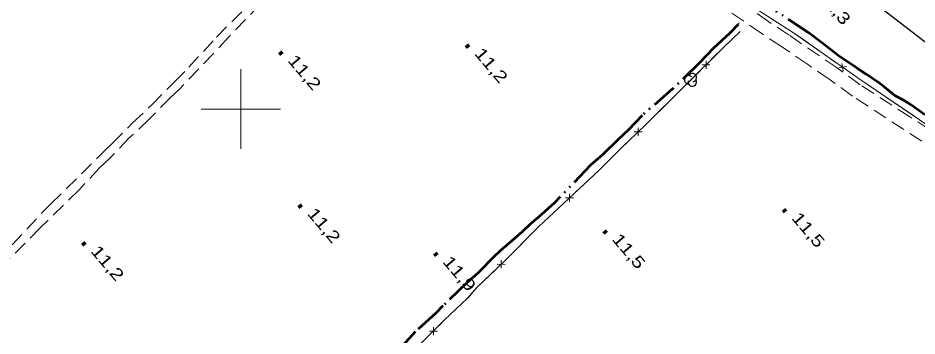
# Model space of a CAD drawing. Extents: x 386081 to 389416, y 5130568 to 5134082.
# Drawn here: x 386943.8 to 387170.4, y 5132942.9 to 5133022.9 of the extents above; entities that cross this region are included whole.
import ezdxf

# ---------------------------------------------------------------- set-up
doc = ezdxf.new("R2010")
doc.units = 0
doc.header["$LTSCALE"] = 1.2
doc.linetypes.add('DASH_DOUBLE_DOT', pattern=[9.2, 5, -1.2, 0.3, -1.2, 0.3, -1.2])
doc.linetypes.add('MEDIUM_DASHED', pattern=[4.5, 3, -1.5])
for name, color, linetype, lineweight in [('19', 7, 'Continuous', 13), ('26', 7, 'Continuous', 35), ('3', 7, 'Continuous', 140), ('36', 7, 'Continuous', 13), ('37', 7, 'Continuous', 13), ('4', 7, 'DASH_DOUBLE_DOT', 53), ('44', 7, 'Continuous', 25), ('61', 7, 'Continuous', 13)]:
    doc.layers.add(name, color=color, linetype=linetype, lineweight=lineweight)

msp = doc.modelspace()

# ---------------------------------------------------------------- linework, layer by layer
at = {"layer": '19', "linetype": 'MEDIUM_DASHED'}
for points in [[(387008.65, 5133030.27), (386996.84, 5133018.08), (386993.1, 5133014), (386984.35, 5133004.84), (386982.29, 5133002.92), (386976.87, 5132997.42), (386971.88, 5132992.72), (386966.83, 5132987.46), (386964.39, 5132985.17), (386959.15, 5132979.61), (386949.43, 5132970.09), (386939.89, 5132960.51)], [(386942.35, 5132965.78), (386950.4, 5132974.49), (386952.14, 5132976.1), (386965.73, 5132989.58), (386967.66, 5132991.37), (386972.72, 5132996.51), (386977.58, 5133001.08), (386983.32, 5133006.9), (386986.88, 5133010.55), (386993.88, 5133018.1), (387000.81, 5133025.09)], [(387171.65, 5132991.9), (387154.12, 5133003.28), (387148.25, 5133007.51), (387142.8, 5133011.28), (387136.26, 5133015.72), (387131.11, 5133019.08), (387126.72, 5133022.15), (387120.79, 5133026.13)], [(387173.61, 5132994.76), (387168.64, 5132998.05), (387156.08, 5133006.13), (387150.25, 5133010.36), (387138.18, 5133018.61), (387133.05, 5133021.96), (387128.68, 5133025.01)]]:
    msp.add_lwpolyline(points, dxfattribs=at)
at = {"layer": '26'}
for p, q in [((387125.4, 5133021.56), (387125.47, 5133021.63)), ((387125.4, 5133021.56), (387125.47, 5133021.63)), ((387125.54, 5133021.42), (387125.4, 5133021.56)), ((387125.54, 5133021.42), (387125.4, 5133021.56)), ((387125.54, 5133021.42), (387125.61, 5133021.49)), ((387125.54, 5133021.42), (387125.61, 5133021.49))]:
    msp.add_line(p, q, dxfattribs=at)
at = {"layer": '3'}
for p, q in [((387056.84, 5133016.14), (387057.35, 5133015.53)), ((387009.8, 5133014.37), (387010.31, 5133013.76)), ((387014.69, 5132975.86), (387015.2, 5132975.25)), ((387136.78, 5132974.73), (387137.29, 5132974.12)), ((387091.54, 5132969.38), (387092.05, 5132968.77)), ((386960.14, 5132966.37), (386960.65, 5132965.76)), ((387048.84, 5132963.73), (387049.35, 5132963.12))]:
    msp.add_line(p, q, dxfattribs=at)
at = {"layer": '36', "lineweight": 25}
msp.add_lwpolyline([(386529.48, 5133338.34), (386646.14, 5133320.91), (386734.05, 5133307.9), (386763.33, 5133288.82), (386823.06, 5133250.19), (386965.77, 5133157.68), (387040.78, 5133098.87), (387093.59, 5133057.78), (387159.68, 5133026.76), (387228.64, 5132973.67), (387297.42, 5132941.46), (387339.88, 5132913.57), (387352.13, 5132976.96), (387402.17, 5132955.12), (387471.5, 5132924.49), (387529.57, 5132869.95)], dxfattribs=at)
at = {"layer": '37'}
for p, q in [((387150.03, 5133011.66), (387141.85, 5133017.41)), ((387117.24, 5133012.11), (387117.23, 5133010.11)), ((387151.49, 5133011.5), (387151.83, 5133009.52)), ((387115.81, 5133009.7), (387108.7, 5133002.67)), ((387116.23, 5133011.11), (387118.23, 5133011.1)), ((387152.65, 5133010.68), (387150.68, 5133010.34)), ((387169.83, 5132998.11), (387161.55, 5133003.71)), ((387099.14, 5132994.29), (387101.14, 5132994.23)), ((387100.17, 5132995.26), (387100.12, 5132993.26)), ((387081.82, 5132977.68), (387083.82, 5132977.62)), ((387082.85, 5132978.65), (387082.79, 5132976.65)), ((387074.11, 5132969.4), (387067.04, 5132962.32)), ((387065.63, 5132961.93), (387065.58, 5132959.93)), ((387064.6, 5132960.95), (387066.61, 5132960.91)), ((387047.53, 5132944.08), (387049.53, 5132944.08)), ((387048.53, 5132945.08), (387048.53, 5132943.08))]:
    msp.add_line(p, q, dxfattribs=at)
for points in [[(387202.26, 5132978.74), (387198.73, 5132979.45), (387177.35, 5132993.03), (387156.07, 5133007.41), (387139.31, 5133019.2), (387130.59, 5133024.69)], [(387141.85, 5133017.41), (387139.31, 5133019.2), (387133.47, 5133022.87)], [(387125.82, 5133019.49), (387121.76, 5133015.59), (387101.87, 5132995.9), (387095.74, 5132990.08), (387090.18, 5132984.57), (387075.12, 5132970.41), (387066.66, 5132961.94), (387059.48, 5132955.07), (387057.05, 5132952.29), (387051.36, 5132946.91), (387039.12, 5132934.67), (387032.22, 5132928.79), (387023.39, 5132920.73), (387014.92, 5132912.17), (387011.2, 5132908.8), (387007.75, 5132905.4), (387005.4, 5132903.65), (387003.47, 5132902.46), (387000.69, 5132900.88), (386999.03, 5132900.17)], [(387125.82, 5133019.49), (387121.76, 5133015.59), (387118.65, 5133012.52)], [(387161.55, 5133003.71), (387156.07, 5133007.41), (387153.3, 5133009.36)], [(387108.7, 5133002.67), (387101.87, 5132995.9), (387101.59, 5132995.64)], [(387098.69, 5132992.88), (387095.74, 5132990.08), (387091.53, 5132985.91)], [(387091.53, 5132985.91), (387090.18, 5132984.57), (387084.28, 5132979.02)], [(387081.36, 5132976.28), (387075.12, 5132970.41), (387074.11, 5132969.4)], [(387064.16, 5132959.55), (387059.48, 5132955.07), (387057.16, 5132952.42)], [(387057.16, 5132952.42), (387057.05, 5132952.29), (387051.36, 5132946.91), (387049.95, 5132945.5)]]:
    msp.add_lwpolyline(points, dxfattribs=at)
at = {"layer": '4'}
for points in [[(387198.73, 5132981.17), (387196.64, 5132982.51), (387196.02, 5132982.8), (387194.42, 5132983.78), (387189.34, 5132987.09), (387180.78, 5132993.17), (387172.37, 5132998.55), (387168.73, 5133001.13), (387166.99, 5133002.2), (387164.93, 5133003.34), (387163.55, 5133004.38), (387162.16, 5133005.62), (387161.01, 5133006.43), (387157.63, 5133008.8), (387155.43, 5133010.17), (387150.57, 5133013.44), (387146.69, 5133016.5), (387142.91, 5133019.34), (387132.46, 5133026.21), (387131.19, 5133027.62)], [(387125.33, 5133021.27), (387123.2, 5133019.1), (387119.11, 5133015.3), (387115.69, 5133011.7), (387108.73, 5133004.99), (387101.15, 5132998.39), (387097.73, 5132994.78), (387095.1, 5132992.36), (387091.13, 5132988.44), (387088.13, 5132985.88), (387079.02, 5132976.37), (387074.98, 5132972.75), (387072.9, 5132971), (387070.88, 5132969.07), (387066.3, 5132965.14), (387063.91, 5132962.96), (387059.81, 5132958.79), (387056.93, 5132956.23), (387050.93, 5132950.5), (387049.1, 5132948.63), (387043.95, 5132943.89), (387036.96, 5132936.17)]]:
    msp.add_lwpolyline(points, dxfattribs=at)
at = {"layer": '44'}
for centre, start, end in [((387112.867, 5133007.354), 44.11537, 269.80396), ((387113.787, 5133006.819), 166.93686, 29.62122), ((387113.787, 5133007.89), 282.26917, 149.72626)]:
    msp.add_arc(centre, 1.07, start, end, dxfattribs=at)
at = {"layer": '61'}
for p, q in [((387000, 5132990), (387000, 5133010)), ((386990, 5133000), (387010, 5133000))]:
    msp.add_line(p, q, dxfattribs=at)

# ---------------------------------------------------------------- texts
at = {"layer": '3', "width": 1.3}
for s, p in [('11,3   ', (387145.11, 5133028.6)), ('11,2   ', (387058.67, 5133013.92)), ('11,2   ', (387011.63, 5133012.15)), ('11,2   ', (387016.52, 5132973.64)), ('11,5   ', (387138.61, 5132972.51)), ('11,5   ', (387093.37, 5132967.16)), ('11,2   ', (386961.97, 5132964.15)), ('11,9   ', (387050.67, 5132961.51))]:
    msp.add_text(s, height=3, rotation=310.294, dxfattribs=at).set_placement(p)

doc.saveas('drawing.dxf')
